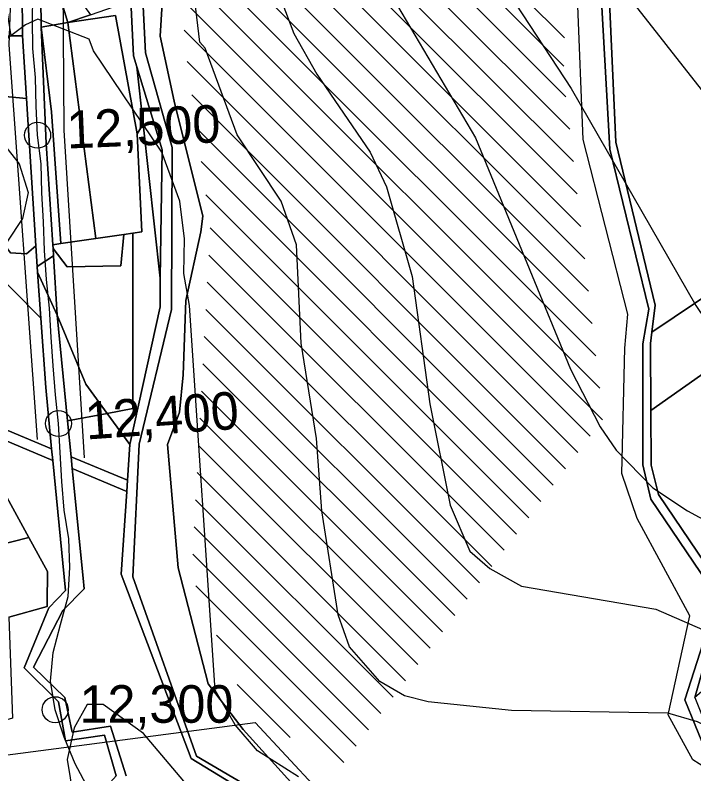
# Model space of a CAD drawing. Extents: x -510989 to -501240, y -1184665 to -1176089.
# Drawn here: x -509891.4 to -509656.8, y -1178778.9 to -1178516.6 of the extents above; entities that cross this region are included whole.
import ezdxf

# ---------------------------------------------------------------- set-up
doc = ezdxf.new("R2010")
doc.units = 0
for name, color, linetype in [('NAVRH_revitalizace_toku', 7, 'Continuous'), ('orna_puda', 7, 'Continuous'), ('ostatni_plocha_x_neplodna_puda', 7, 'Continuous'), ('ostatni_plocha_x_ostatni_komunikace', 7, 'Continuous'), ('STAV_erozne_ohrozene_plochy', 7, 'Continuous'), ('STAV_systematicke_odvodneni', 7, 'Continuous'), ('trasovani_toku', 7, 'Continuous'), ('trvaly_travni_porost', 7, 'Continuous'), ('vodni_plocha_x_vodni_tok_v_koryte_umelem', 7, 'Continuous'), ('vrstevnice_01', 7, 'Continuous'), ('vrstevnice_02', 7, 'Continuous'), ('zahrada', 7, 'Continuous')]:
    doc.layers.add(name, color=color, linetype=linetype)

msp = doc.modelspace()

# ---------------------------------------------------------------- linework, layer by layer
at = {"layer": 'NAVRH_revitalizace_toku'}
for points in [[(-510060.1, -1177738.31), (-510046.04, -1177776.27), (-510042.52, -1177800.88), (-510055.18, -1177879.61), (-510059.4, -1177948.51), (-510041.82, -1177997.72), (-510013.7, -1178078.56), (-509968.71, -1178171.36), (-509924.51, -1178222.53), (-509906.94, -1178282.99), (-509903.42, -1178334.31), (-509883.74, -1178387.03), (-509875.3, -1178456.63), (-509874.6, -1178556.46), (-509867.57, -1178669.64)], [(-510079.08, -1177742.53), (-510057.99, -1177785.41), (-510068.53, -1177883.83), (-510073.46, -1177950.62), (-510054.47, -1178009.67), (-510024.24, -1178091.92), (-509980.66, -1178181.91), (-509942.44, -1178221.73), (-509934.15, -1178235.7), (-509920.62, -1178289.39), (-509918.19, -1178331.5), (-509899.91, -1178389.14), (-509890.77, -1178450.3), (-509893.58, -1178526.93), (-509883.74, -1178663.31)]]:
    msp.add_lwpolyline(points, dxfattribs=at)
at = {"layer": 'orna_puda'}
for points in [[(-509656.15, -1178328.5), (-509656.99, -1178338.88), (-509655.27, -1178364.77), (-509657.27, -1178375.6), (-509671.3, -1178419.8), (-509689.32, -1178501.37), (-509685.8, -1178562.93), (-509672.39, -1178618.33), (-509674.47, -1178630.32), (-509674.5, -1178672.14), (-509671.73, -1178683.97), (-509652.1, -1178712.92), (-509649.5, -1178720.7), (-509659.95, -1178753.29), (-509652.84, -1178770.83), (-509632.06, -1178785.91)], [(-509792.83, -1178785.4), (-509812.54, -1178763.59), (-509824.65, -1178747.77), (-509830.74, -1178724.2), (-509835, -1178707.71), (-509838.69, -1178665.11), (-509834.62, -1178653.85), (-509833.29, -1178641.04), (-509832.37, -1178615.34), (-509827.25, -1178591.52), (-509826.58, -1178586.15), (-509836.43, -1178546.39), (-509841.29, -1178523.86), (-509840.6, -1178512.64)]]:
    msp.add_lwpolyline(points, dxfattribs=at)
for points in [[(-509865.37, -1178516.48), (-509851.42, -1178511.71), (-509850.5, -1178530.66), (-509849.32, -1178534.55), (-509847.15, -1178554.28), (-509849.24, -1178557.64), (-509856.72, -1178516.82), (-509873.23, -1178519.17)], [(-509873.23, -1178519.17), (-509856.72, -1178516.82), (-509849.24, -1178557.64), (-509847.66, -1178591.58), (-509850.71, -1178592.02), (-509853.85, -1178592.47), (-509863.53, -1178593.86)], [(-509898.45, -1178523.77), (-509903.72, -1178530.21), (-509907.1, -1178543.67), (-509887.47, -1178545.47), (-509884.25, -1178596.44), (-509887.51, -1178599.15), (-509892.95, -1178598.8), (-509930.09, -1178549.48), (-509933.25, -1178541.43), (-509933.54, -1178531.63), (-509910.21, -1178525.15)], [(-509847.15, -1178554.28), (-509841.3, -1178607.54), (-509841.3, -1178617.49), (-509851.81, -1178665.08), (-509859.62, -1178654.31), (-509850.71, -1178652.59), (-509850.71, -1178592.02), (-509847.66, -1178591.58), (-509849.24, -1178557.64)], [(-509850.71, -1178592.02), (-509850.71, -1178652.59), (-509859.62, -1178654.31), (-509866.97, -1178644.18), (-509876.84, -1178620.4), (-509878.15, -1178599.87), (-509878.31, -1178597.37), (-509873.45, -1178603.61), (-509854.91, -1178603.33), (-509853.85, -1178592.47)], [(-509876.84, -1178620.4), (-509866.97, -1178644.18), (-509859.62, -1178654.31), (-509873.26, -1178656.93)], [(-509859.62, -1178654.31), (-509851.81, -1178665.08), (-509852.6, -1178677.38), (-509872.04, -1178669.34), (-509873.26, -1178656.93)], [(-509911.22, -1178703.41), (-509886.71, -1178697.22), (-509880.24, -1178709.03), (-509880.31, -1178719.92), (-509880.32, -1178721.13), (-509893.56, -1178724.82), (-509892.3, -1178759.71), (-509902.41, -1178762.58), (-509915.08, -1178704.38)]]:
    msp.add_lwpolyline(points, close=True, dxfattribs=at)
at = {"layer": 'ostatni_plocha_x_neplodna_puda'}
for points in [[(-509874.53, -1178503.68), (-509865.37, -1178516.48), (-509873.23, -1178519.17), (-509877, -1178506.46)], [(-509882.43, -1178520.77), (-509873.23, -1178519.17), (-509863.53, -1178593.86), (-509875.65, -1178595.6), (-509878.87, -1178550.11)], [(-509878.87, -1178550.11), (-509875.65, -1178595.6), (-509878.4, -1178595.99), (-509880.63, -1178561.06), (-509882.43, -1178520.77)], [(-509892.72, -1178523.77), (-509888.85, -1178523.77), (-509887.47, -1178545.47), (-509907.1, -1178543.67), (-509903.72, -1178530.21), (-509898.45, -1178523.77)], [(-509528.28, -1178534.13), (-509523.84, -1178541.35), (-509519.72, -1178548.07), (-509541.69, -1178561.72), (-509671.68, -1178653.37), (-509671.85, -1178630.12), (-509671.35, -1178626.27), (-509595.55, -1178575.29)], [(-509912.23, -1178591.4), (-509882.54, -1178621.37), (-509880.83, -1178645.35), (-509878.78, -1178666.56), (-509893.96, -1178660.28), (-509906.93, -1178646.77), (-509910.72, -1178637.13)], [(-509853.85, -1178592.47), (-509854.91, -1178603.33), (-509873.45, -1178603.61), (-509878.31, -1178597.37), (-509878.4, -1178595.99), (-509875.65, -1178595.6), (-509863.53, -1178593.86)]]:
    msp.add_lwpolyline(points, close=True, dxfattribs=at)
for points in [[(-509780.43, -1178801.13), (-509828.76, -1178772.81), (-509850.78, -1178710.85), (-509848.55, -1178664.98), (-509837.36, -1178618.43), (-509837.18, -1178562.42), (-509846.29, -1178529.7), (-509847.17, -1178513.63), (-509840.6, -1178512.64), (-509841.29, -1178523.86), (-509836.43, -1178546.39), (-509826.58, -1178586.15), (-509827.25, -1178591.52), (-509832.37, -1178615.34), (-509833.29, -1178641.04), (-509834.62, -1178653.85), (-509838.69, -1178665.11), (-509835, -1178707.71), (-509830.74, -1178724.2), (-509824.65, -1178747.77), (-509812.54, -1178763.59), (-509792.83, -1178785.4)], [(-509895.56, -1178663.36), (-509878.39, -1178670.57), (-509874.05, -1178715.54), (-509879.81, -1178721.59), (-509888.23, -1178742.24), (-509876.47, -1178754.07), (-509873.96, -1178767.48), (-509860.56, -1178765.61), (-509856.51, -1178779.64), (-509865.55, -1178789.78), (-509860.34, -1178800.65), (-509841.3, -1178828.61), (-509840.61, -1178829.62), (-509832.32, -1178836.33), (-509823.05, -1178842.11), (-509816.77, -1178843.87), (-509822.64, -1178848.68), (-509826.02, -1178847.74), (-509849.16, -1178841.27), (-509878.08, -1178796.21), (-509887.97, -1178801.8), (-509897.79, -1178785.97)], [(-509893.56, -1178724.82), (-509880.32, -1178721.13), (-509880.31, -1178719.92), (-509880.24, -1178709.03), (-509886.71, -1178697.22), (-509899.19, -1178674.41)], [(-509853.04, -1178779.57), (-509858.43, -1178762.42), (-509871.72, -1178764.47), (-509874.19, -1178752.51), (-509885.08, -1178742.01), (-509874.89, -1178722.52), (-509867.56, -1178714.98), (-509867.93, -1178711.25), (-509871.64, -1178673.4), (-509852.85, -1178681.29), (-509854.71, -1178709.95), (-509830.59, -1178773.6), (-509804.89, -1178789.32)]]:
    msp.add_lwpolyline(points, dxfattribs=at)
at = {"layer": 'ostatni_plocha_x_ostatni_komunikace'}
for points in [[(-509804.89, -1178789.32), (-509830.59, -1178773.6), (-509854.71, -1178709.95), (-509852.85, -1178681.29), (-509852.6, -1178677.38), (-509851.81, -1178665.08), (-509841.3, -1178617.49), (-509841.3, -1178607.54), (-509840.6, -1178563.26), (-509849.32, -1178534.55), (-509850.5, -1178530.66), (-509851.42, -1178511.71), (-509856.32, -1178490.16), (-509858.97, -1178458.44), (-509856.39, -1178436.25), (-509857.9, -1178391.64), (-509861.54, -1178377.56), (-509866.13, -1178354.9), (-509868.32, -1178329.35)], [(-509864.46, -1178327.01), (-509863.35, -1178352.49), (-509854.43, -1178389.02), (-509852.82, -1178422), (-509852.18, -1178435.11), (-509855.16, -1178459.18), (-509850.83, -1178493.59), (-509847.35, -1178510.38), (-509847.17, -1178513.63), (-509846.29, -1178529.7), (-509837.18, -1178562.42), (-509837.36, -1178618.43), (-509848.55, -1178664.98), (-509850.78, -1178710.85), (-509828.76, -1178772.81), (-509780.43, -1178801.13)], [(-509632.06, -1178785.91), (-509652.84, -1178770.83), (-509659.95, -1178753.29), (-509649.5, -1178720.7), (-509652.1, -1178712.92), (-509671.73, -1178683.97), (-509674.5, -1178672.14), (-509674.47, -1178630.32), (-509672.39, -1178618.33), (-509685.8, -1178562.93), (-509689.32, -1178501.37), (-509671.3, -1178419.8), (-509657.27, -1178375.6), (-509655.27, -1178364.77), (-509656.99, -1178338.88), (-509656.15, -1178328.5)], [(-509653.17, -1178327.14), (-509653.81, -1178345.17), (-509652.7, -1178356.02), (-509652.79, -1178368.21), (-509656.4, -1178379.19), (-509668.58, -1178416.23), (-509678.34, -1178467.64), (-509686.43, -1178501.79), (-509683.78, -1178560.52), (-509670.15, -1178616.94), (-509671.35, -1178626.27), (-509671.85, -1178630.12), (-509671.68, -1178653.37), (-509671.55, -1178672.19), (-509669.03, -1178682.37), (-509650.24, -1178710.17), (-509647.13, -1178719.66), (-509656.51, -1178752.52), (-509650.05, -1178768.62), (-509635.85, -1178778.43), (-509628.57, -1178783.46)], [(-509893.96, -1178660.28), (-509878.78, -1178666.56), (-509878.39, -1178670.57), (-509895.56, -1178663.36)]]:
    msp.add_lwpolyline(points, dxfattribs=at)
for points in [[(-509847.15, -1178554.28), (-509849.32, -1178534.55), (-509840.6, -1178563.26), (-509841.3, -1178607.54)], [(-509872.04, -1178669.34), (-509852.6, -1178677.38), (-509852.85, -1178681.29), (-509871.64, -1178673.4)]]:
    msp.add_lwpolyline(points, close=True, dxfattribs=at)
at = {"layer": 'STAV_erozne_ohrozene_plochy'}
for p, q in [((-509833.64, -1178392.46), (-509701.55, -1178524.54)), ((-509832.5, -1178403.49), (-509701.73, -1178534.27)), ((-509831.37, -1178414.53), (-509701.01, -1178544.88)), ((-509830.24, -1178425.56), (-509699.72, -1178556.07)), ((-509829.1, -1178436.59), (-509698.42, -1178567.27)), ((-509827.97, -1178447.63), (-509697.13, -1178578.46)), ((-509826.83, -1178458.66), (-509695.83, -1178589.66)), ((-509826.99, -1178468.4), (-509694.54, -1178600.85)), ((-509827.99, -1178477.3), (-509693.24, -1178612.05)), ((-509828.98, -1178486.21), (-509691.95, -1178623.24)), ((-509829.98, -1178495.11), (-509690.65, -1178634.44)), ((-509830.98, -1178504.01), (-509689.36, -1178645.63)), ((-509831.97, -1178512.92), (-509688.35, -1178656.54)), ((-509832.97, -1178521.82), (-509692.61, -1178662.18)), ((-509832, -1178532.68), (-509696.87, -1178667.82)), ((-509830.38, -1178544.21), (-509701.13, -1178673.46)), ((-509828.75, -1178555.74), (-509705.39, -1178679.1)), ((-509827.12, -1178567.26), (-509709.65, -1178684.74)), ((-509825.5, -1178578.79), (-509713.91, -1178690.38)), ((-509824.01, -1178590.18), (-509718.17, -1178696.02)), ((-509824.51, -1178599.58), (-509722.43, -1178701.66)), ((-509825.01, -1178608.98), (-509726.69, -1178707.3)), ((-509825.51, -1178618.38), (-509730.95, -1178712.94)), ((-509826.01, -1178627.78), (-509735.21, -1178718.58)), ((-509826.51, -1178637.18), (-509739.46, -1178724.22)), ((-509827.01, -1178646.58), (-509743.72, -1178729.86)), ((-509827.51, -1178655.97), (-509747.98, -1178735.5)), ((-509828.01, -1178665.37), (-509752.24, -1178741.14)), ((-509828.51, -1178674.77), (-509756.5, -1178746.78)), ((-509829.01, -1178684.17), (-509760.76, -1178752.42)), ((-509829.51, -1178693.57), (-509765.02, -1178758.06)), ((-509830.01, -1178702.97), (-509769.28, -1178763.7)), ((-509828.97, -1178713.91), (-509773.54, -1178769.34)), ((-509821.82, -1178730.96), (-509777.8, -1178774.98)), ((-509814.68, -1178748), (-509796.31, -1178766.37))]:
    msp.add_line(p, q, dxfattribs=at)
at = {"layer": 'STAV_systematicke_odvodneni'}
for p, q in [((-509695.1, -1178559.6), (-509697.23, -1178505.06)), ((-509679.59, -1178620.03), (-509695.1, -1178559.6)), ((-509680.66, -1178631.79), (-509679.59, -1178620.03)), ((-509681.73, -1178675.11), (-509680.66, -1178631.79)), ((-509676.39, -1178690.62), (-509681.73, -1178675.11)), ((-509658.21, -1178724.31), (-509676.39, -1178690.62)), ((-509665.7, -1178758.53), (-509658.21, -1178724.31)), ((-509657.14, -1178774.04), (-509665.7, -1178758.53)), ((-509902.49, -1178773.5), (-509808.41, -1178761.2)), ((-509808.41, -1178761.2), (-509787.03, -1178784.2)), ((-509635.76, -1178787.94), (-509657.14, -1178774.04))]:
    msp.add_line(p, q, dxfattribs=at)
at = {"layer": 'trasovani_toku'}
for p, q in [((-509885.43, -1178518.2), (-509885.2, -1178508.21)), ((-509885.24, -1178528.2), (-509885.43, -1178518.2)), ((-509884.35, -1178538.16), (-509885.24, -1178528.2)), ((-509884.09, -1178548.16), (-509884.35, -1178538.16)), ((-509883.64, -1178558.15), (-509884.09, -1178548.16)), ((-509882.39, -1178568.07), (-509883.64, -1178558.15)), ((-509882.21, -1178578.07), (-509882.39, -1178568.07)), ((-509881.64, -1178588.05), (-509882.21, -1178578.07)), ((-509881.23, -1178598.04), (-509881.64, -1178588.05)), ((-509880.58, -1178608.02), (-509881.23, -1178598.04)), ((-509879.56, -1178617.97), (-509880.58, -1178608.02)), ((-509878.9, -1178627.95), (-509879.56, -1178617.97)), ((-509878.22, -1178637.93), (-509878.9, -1178627.95)), ((-509877.48, -1178647.9), (-509878.22, -1178637.93)), ((-509876.44, -1178657.84), (-509877.48, -1178647.9)), ((-509875.86, -1178667.83), (-509876.44, -1178657.84)), ((-509875.23, -1178677.81), (-509875.86, -1178667.83)), ((-509874.45, -1178687.78), (-509875.23, -1178677.81)), ((-509872.81, -1178697.64), (-509874.45, -1178687.78)), ((-509872.44, -1178707.63), (-509872.81, -1178697.64)), ((-509873.13, -1178717.61), (-509872.44, -1178707.63)), ((-509875.68, -1178727.28), (-509873.13, -1178717.61)), ((-509878.25, -1178736.95), (-509875.68, -1178727.28)), ((-509879.21, -1178746.9), (-509878.25, -1178736.95)), ((-509877.56, -1178756.76), (-509879.21, -1178746.9)), ((-509874.5, -1178766.28), (-509877.56, -1178756.76)), ((-509870.61, -1178775.49), (-509874.5, -1178766.28)), ((-509865.9, -1178784.32), (-509870.61, -1178775.49))]:
    msp.add_line(p, q, dxfattribs=at)
for centre in [(-509883.64, -1178558.15), (-509876.44, -1178657.84), (-509877.56, -1178756.76)]:
    msp.add_circle(centre, 4.5, dxfattribs=at)
at = {"layer": 'trvaly_travni_porost'}
for points in [[(-509917.34, -1178285.83), (-509915.23, -1178335.99), (-509894.09, -1178396.4), (-509889.94, -1178423.66), (-509886.83, -1178455.35), (-509889.12, -1178492.39), (-509888.85, -1178523.77), (-509892.72, -1178523.77), (-509896.53, -1178499.97), (-509920.86, -1178355.55), (-509933.91, -1178266.31)], [(-509595.55, -1178575.29), (-509671.35, -1178626.27), (-509670.15, -1178616.94), (-509683.78, -1178560.52), (-509686.43, -1178501.79), (-509678.34, -1178467.64), (-509668.58, -1178416.23), (-509656.4, -1178379.19)]]:
    msp.add_lwpolyline(points, dxfattribs=at)
for points in [[(-509866.72, -1178282.16), (-509863.45, -1178281.82), (-509862.98, -1178292.33), (-509868.32, -1178329.35), (-509866.13, -1178354.9), (-509861.54, -1178377.56), (-509857.9, -1178391.64), (-509856.39, -1178436.25), (-509858.97, -1178458.44), (-509856.32, -1178490.16), (-509869.1, -1178491.23), (-509870.11, -1178495.54), (-509868.73, -1178497.18), (-509874.53, -1178503.68), (-509877, -1178506.46), (-509873.23, -1178519.17), (-509882.43, -1178520.77), (-509882.72, -1178490.83), (-509879.96, -1178457.64), (-509887.75, -1178393.63), (-509909.49, -1178335.01), (-509911.5, -1178286.83)], [(-509373.8, -1178463.87), (-509378.53, -1178479), (-509384.73, -1178493.38), (-509387.47, -1178513.19), (-509386, -1178541.39), (-509394.47, -1178559), (-509404.06, -1178569.52), (-509468.88, -1178609.54), (-509573.26, -1178681.79), (-509656.51, -1178752.52), (-509647.13, -1178719.66), (-509650.24, -1178710.17), (-509669.03, -1178682.37), (-509671.55, -1178672.19), (-509671.68, -1178653.37), (-509541.69, -1178561.72), (-509519.72, -1178548.07)], [(-509930.09, -1178549.48), (-509892.95, -1178598.8), (-509887.51, -1178599.15), (-509884.25, -1178596.44), (-509883.8, -1178603.54), (-509883.67, -1178605.55), (-509882.54, -1178621.37), (-509912.23, -1178591.4), (-509914.58, -1178589.02)]]:
    msp.add_lwpolyline(points, close=True, dxfattribs=at)
at = {"layer": 'vodni_plocha_x_vodni_tok_v_koryte_umelem'}
for points in [[(-509911.5, -1178286.83), (-509909.49, -1178335.01), (-509887.75, -1178393.63), (-509879.96, -1178457.64), (-509882.72, -1178490.83), (-509882.43, -1178520.77), (-509880.63, -1178561.06), (-509878.4, -1178595.99), (-509878.31, -1178597.37), (-509878.15, -1178599.87), (-509883.8, -1178603.54), (-509884.25, -1178596.44), (-509887.47, -1178545.47), (-509888.85, -1178523.77), (-509889.12, -1178492.39), (-509886.83, -1178455.35), (-509889.94, -1178423.66), (-509894.09, -1178396.4), (-509915.23, -1178335.99), (-509917.34, -1178285.83)], [(-509856.51, -1178779.64), (-509860.56, -1178765.61), (-509873.96, -1178767.48), (-509876.47, -1178754.07), (-509888.23, -1178742.24), (-509879.81, -1178721.59), (-509874.05, -1178715.54), (-509878.39, -1178670.57), (-509878.78, -1178666.56), (-509880.83, -1178645.35), (-509882.54, -1178621.37), (-509883.67, -1178605.55), (-509876.84, -1178620.4), (-509873.26, -1178656.93), (-509872.04, -1178669.34), (-509871.64, -1178673.4), (-509867.93, -1178711.25), (-509867.56, -1178714.98), (-509874.89, -1178722.52), (-509885.08, -1178742.01), (-509874.19, -1178752.51), (-509871.72, -1178764.47), (-509858.43, -1178762.42), (-509853.04, -1178779.57)]]:
    msp.add_lwpolyline(points, dxfattribs=at)
msp.add_lwpolyline([(-509878.15, -1178599.87), (-509876.84, -1178620.4), (-509883.67, -1178605.55), (-509883.8, -1178603.54)], close=True, dxfattribs=at)
at = {"layer": 'vrstevnice_01'}
for points in [[(-509814.31, -1178321), (-509796.91, -1178424), (-509786.81, -1178459), (-509771.19, -1178493), (-509732.31, -1178559), (-509699.41, -1178639), (-509689.19, -1178659), (-509683.69, -1178667), (-509671, -1178680), (-509659, -1178688), (-509638.81, -1178699), (-509616.59, -1178715), (-509595.81, -1178725), (-509580.81, -1178729), (-509575, -1178732), (-509562.81, -1178741), (-509532.81, -1178759), (-509525.41, -1178765), (-509516.91, -1178777), (-509509.41, -1178793)], [(-509609.5, -1178779), (-509630.5, -1178774), (-509655.59, -1178761), (-509665.81, -1178758), (-509719.81, -1178757), (-509748.59, -1178754), (-509756.81, -1178752), (-509765.31, -1178747), (-509775.81, -1178735), (-509779.81, -1178724), (-509785.41, -1178688), (-509787.19, -1178663), (-509792.5, -1178630), (-509794.19, -1178596), (-509799.41, -1178581), (-509814.69, -1178558), (-509825.69, -1178528), (-509827.59, -1178526), (-509836.19, -1178454), (-509855.19, -1178415), (-509856.91, -1178415), (-509874.81, -1178382), (-509882.69, -1178351), (-509886.31, -1178327)], [(-509719.31, -1178439), (-509709.09, -1178463), (-509692.19, -1178494), (-509653, -1178544), (-509614, -1178614), (-509588.81, -1178646), (-509570.31, -1178665), (-509561.5, -1178672), (-509542.81, -1178683), (-509521.31, -1178703), (-509497.91, -1178712), (-509483.91, -1178716), (-509475, -1178720), (-509469.91, -1178726), (-509464.19, -1178757), (-509460.31, -1178769), (-509454.5, -1178778), (-509446.09, -1178786)], [(-509829.31, -1178786), (-509847, -1178765), (-509861, -1178755), (-509866.5, -1178755), (-509871, -1178763), (-509873.41, -1178774)], [(-509873.41, -1178774), (-509869.19, -1178800)]]:
    msp.add_lwpolyline(points, dxfattribs=at)
at = {"layer": 'vrstevnice_02'}
for points in [[(-509844.09, -1178276), (-509826.81, -1178445), (-509815.5, -1178469), (-509795.09, -1178523), (-509787.09, -1178537), (-509768.69, -1178564), (-509763.09, -1178576), (-509754.19, -1178607), (-509748.09, -1178651), (-509741.09, -1178686), (-509734.19, -1178702), (-509727.31, -1178708), (-509716.41, -1178714), (-509669.91, -1178722), (-509649.31, -1178731), (-509632.09, -1178741), (-509623.81, -1178745), (-509620.91, -1178747), (-509591.69, -1178754), (-509577.31, -1178765), (-509560.09, -1178773), (-509545.69, -1178783)], [(-509784.59, -1178285), (-509776, -1178342), (-509773.31, -1178372), (-509768.31, -1178400), (-509760.69, -1178431), (-509750.31, -1178457), (-509720.81, -1178509), (-509699.19, -1178542), (-509656.19, -1178617), (-509637.19, -1178645), (-509612.91, -1178676), (-509602.41, -1178685), (-509583.31, -1178700), (-509571.81, -1178705), (-509561.09, -1178709), (-509550.5, -1178715), (-509536.41, -1178727), (-509526.31, -1178733), (-509499.59, -1178741), (-509494.31, -1178745), (-509491, -1178751), (-509488, -1178774)], [(-509840.69, -1178564), (-509864.31, -1178529), (-509865.81, -1178525), (-509883.59, -1178518), (-509887.81, -1178520), (-509901.31, -1178530)], [(-509906.69, -1178547), (-509890, -1178568), (-509886.91, -1178578), (-509888.91, -1178587), (-509899.59, -1178603)], [(-509793.41, -1178780), (-509807.69, -1178771), (-509815.41, -1178762), (-509822.31, -1178750), (-509831.19, -1178617), (-509833.09, -1178606), (-509832.91, -1178594), (-509834.5, -1178581), (-509840.69, -1178564)]]:
    msp.add_lwpolyline(points, dxfattribs=at)
at = {"layer": 'zahrada'}
msp.add_lwpolyline([(-509899.19, -1178674.41), (-509886.71, -1178697.22), (-509911.22, -1178703.41), (-509909.05, -1178676.36)], close=True, dxfattribs=at)

# ---------------------------------------------------------------- texts
at = {"layer": 'trasovani_toku'}
for s, rotation, p in [('12,500', 2.3771, (-509873.36, -1178562.77)), ('12,400', 4.0394, (-509866.76, -1178663.37))]:
    msp.add_text(s, height=13, rotation=rotation, dxfattribs=at).set_placement(p)
msp.add_text('12,300', height=13, dxfattribs=at).set_placement((-509869.16, -1178761.28))

doc.saveas('drawing.dxf')
